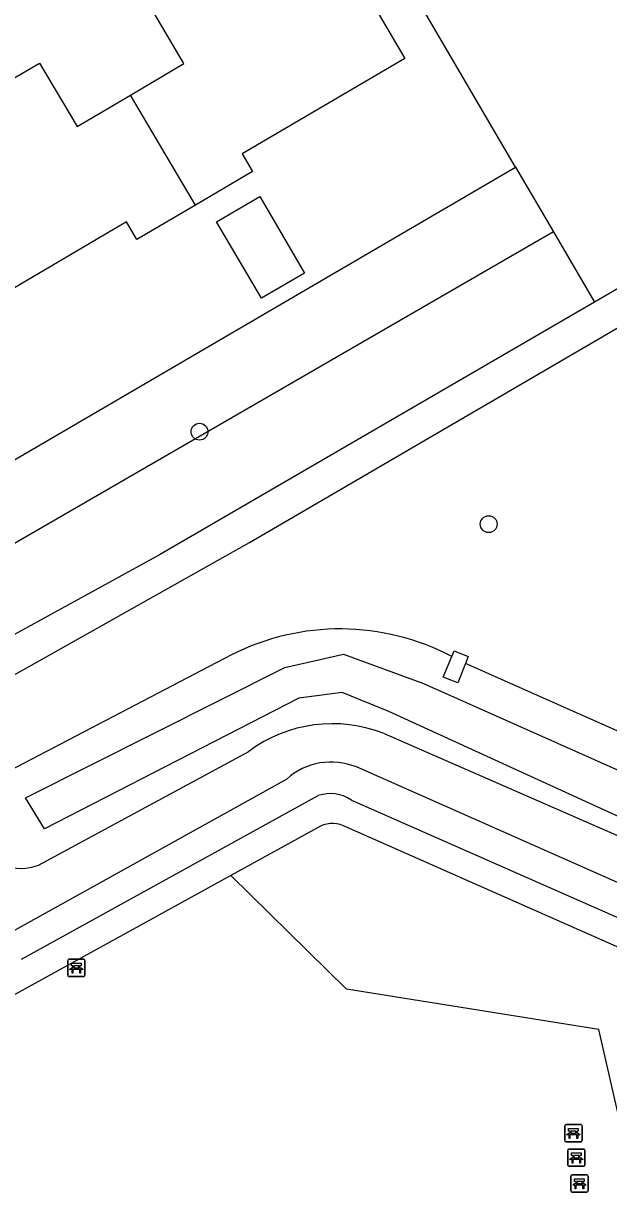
# Model space of a CAD drawing. Extents: x 159353 to 160616, y 385893 to 387321.
# Drawn here: x 160339.2 to 160373.2, y 386372.7 to 386440.7 of the extents above; entities that cross this region are included whole.
import ezdxf

# ---------------------------------------------------------------- set-up
doc = ezdxf.new("R2010")
doc.units = 0
for name, color, linetype in [('IMGEO_Bank', 7, 'Continuous'), ('IMGEO_Boom', 7, 'Continuous'), ('IMGEO_Groenvoorziening', 7, 'Continuous'), ('IMGEO_Haag', 7, 'Continuous'), ('IMGEO_Pand', 7, 'Continuous'), ('IMGEO_Terreindeel_open', 7, 'Continuous'), ('IMGEO_Voetpad_halfverhard', 7, 'Continuous'), ('IMGEO_Waterloop', 7, 'Continuous')]:
    doc.layers.add(name, color=color, linetype=linetype)

msp = doc.modelspace()

# ---------------------------------------------------------------- linework, layer by layer
at = {"layer": 'IMGEO_Bank'}
for p, q in [((160341.739, 386385.406), (160341.739, 386386.247)), ((160341.739, 386386.247), (160341.739, 386385.406)), ((160341.814, 386386.331), (160342.655, 386386.331)), ((160342.655, 386386.331), (160341.814, 386386.331)), ((160342.048, 386385.837), (160342.048, 386385.943)), ((160342.092, 386385.943), (160342.092, 386385.837)), ((160342.38, 386385.949), (160342.098, 386385.949)), ((160342.098, 386385.831), (160342.38, 386385.831)), ((160342.386, 386385.837), (160342.386, 386385.943)), ((160342.43, 386385.943), (160342.43, 386385.837)), ((160342.739, 386386.256), (160342.739, 386385.415)), ((160342.739, 386385.415), (160342.739, 386386.256)), ((160342.664, 386385.331), (160341.823, 386385.331)), ((160341.823, 386385.331), (160342.664, 386385.331)), ((160342.436, 386385.729), (160342.043, 386385.729)), ((160370.607, 386375.806), (160370.607, 386376.647)), ((160370.607, 386376.647), (160370.607, 386375.806)), ((160370.682, 386376.731), (160371.523, 386376.731)), ((160371.523, 386376.731), (160370.682, 386376.731)), ((160370.916, 386376.237), (160370.916, 386376.343)), ((160370.96, 386376.343), (160370.96, 386376.237)), ((160371.248, 386376.349), (160370.966, 386376.349)), ((160371.254, 386376.237), (160371.254, 386376.343)), ((160371.298, 386376.343), (160371.298, 386376.237)), ((160371.607, 386376.656), (160371.607, 386375.815)), ((160371.607, 386375.815), (160371.607, 386376.656)), ((160371.532, 386375.731), (160370.691, 386375.731)), ((160370.691, 386375.731), (160371.532, 386375.731)), ((160371.304, 386376.129), (160370.911, 386376.129)), ((160370.966, 386376.231), (160371.248, 386376.231)), ((160370.777, 386374.383), (160370.777, 386375.224)), ((160370.777, 386375.224), (160370.777, 386374.383)), ((160370.852, 386375.308), (160371.693, 386375.308)), ((160371.693, 386375.308), (160370.852, 386375.308)), ((160371.418, 386374.926), (160371.136, 386374.926)), ((160371.777, 386375.233), (160371.777, 386374.392)), ((160371.777, 386374.392), (160371.777, 386375.233)), ((160371.702, 386374.308), (160370.861, 386374.308)), ((160370.861, 386374.308), (160371.702, 386374.308)), ((160371.474, 386374.706), (160371.081, 386374.706)), ((160371.086, 386374.814), (160371.086, 386374.92)), ((160371.13, 386374.92), (160371.13, 386374.814)), ((160371.136, 386374.808), (160371.418, 386374.808)), ((160371.424, 386374.814), (160371.424, 386374.92)), ((160371.468, 386374.92), (160371.468, 386374.814)), ((160370.96, 386372.885), (160370.96, 386373.726)), ((160370.96, 386373.726), (160370.96, 386372.885)), ((160371.035, 386373.81), (160371.876, 386373.81)), ((160371.876, 386373.81), (160371.035, 386373.81)), ((160371.96, 386373.735), (160371.96, 386372.894)), ((160371.96, 386372.894), (160371.96, 386373.735)), ((160371.657, 386373.208), (160371.264, 386373.208)), ((160371.269, 386373.316), (160371.269, 386373.422)), ((160371.313, 386373.422), (160371.313, 386373.316)), ((160371.601, 386373.428), (160371.319, 386373.428)), ((160371.319, 386373.31), (160371.601, 386373.31)), ((160371.607, 386373.316), (160371.607, 386373.422)), ((160371.651, 386373.422), (160371.651, 386373.316)), ((160371.885, 386372.81), (160371.044, 386372.81)), ((160371.044, 386372.81), (160371.885, 386372.81))]:
    msp.add_line(p, q, dxfattribs=at)
for points in [[(160341.986, 386385.729), (160341.844, 386385.729), (160341.956, 386385.831), (160342.042, 386385.831)], [(160342.042, 386385.949), (160341.956, 386385.949), (160341.956, 386386.11), (160342.519, 386386.11), (160342.519, 386385.949), (160342.436, 386385.949)], [(160342.436, 386385.831), (160342.519, 386385.831), (160342.631, 386385.729), (160342.492, 386385.729)], [(160342.036, 386385.722), (160342.036, 386385.515), (160341.993, 386385.515), (160341.993, 386385.722)], [(160342.486, 386385.722), (160342.486, 386385.515), (160342.442, 386385.515), (160342.442, 386385.722)], [(160370.91, 386376.349), (160370.824, 386376.349), (160370.824, 386376.51), (160371.387, 386376.51), (160371.387, 386376.349), (160371.304, 386376.349)], [(160370.854, 386376.129), (160370.712, 386376.129), (160370.824, 386376.231), (160370.91, 386376.231)], [(160370.904, 386376.122), (160370.904, 386375.915), (160370.861, 386375.915), (160370.861, 386376.122)], [(160371.304, 386376.231), (160371.387, 386376.231), (160371.499, 386376.129), (160371.36, 386376.129)], [(160371.354, 386376.122), (160371.354, 386375.915), (160371.31, 386375.915), (160371.31, 386376.122)], [(160371.08, 386374.926), (160370.994, 386374.926), (160370.994, 386375.087), (160371.557, 386375.087), (160371.557, 386374.926), (160371.474, 386374.926)], [(160371.024, 386374.706), (160370.882, 386374.706), (160370.994, 386374.808), (160371.08, 386374.808)], [(160371.074, 386374.699), (160371.074, 386374.492), (160371.031, 386374.492), (160371.031, 386374.699)], [(160371.474, 386374.808), (160371.557, 386374.808), (160371.669, 386374.706), (160371.53, 386374.706)], [(160371.524, 386374.699), (160371.524, 386374.492), (160371.48, 386374.492), (160371.48, 386374.699)], [(160371.263, 386373.428), (160371.177, 386373.428), (160371.177, 386373.589), (160371.74, 386373.589), (160371.74, 386373.428), (160371.657, 386373.428)], [(160371.207, 386373.208), (160371.065, 386373.208), (160371.177, 386373.31), (160371.263, 386373.31)], [(160371.257, 386373.201), (160371.257, 386372.994), (160371.214, 386372.994), (160371.214, 386373.201)], [(160371.657, 386373.31), (160371.74, 386373.31), (160371.852, 386373.208), (160371.713, 386373.208)], [(160371.707, 386373.201), (160371.707, 386372.994), (160371.663, 386372.994), (160371.663, 386373.201)]]:
    msp.add_lwpolyline(points, dxfattribs=at)
for centre, radius, start, end in [((160341.817, 386386.253), 0.0779, 92.4484, 184.28452), ((160341.817, 386386.253), 0.0779, 92.4484, 184.28452), ((160342.041, 386385.942), 0.00671, 2.89567, 87.10433), ((160342.041, 386385.838), 0.00671, 272.89567, 357.10433), ((160342.098, 386385.942), 0.00671, 92.89567, 177.10433), ((160342.098, 386385.838), 0.00671, 182.89567, 267.10433), ((160342.38, 386385.942), 0.00671, 2.89567, 87.10433), ((160342.38, 386385.838), 0.00671, 272.89567, 357.10433), ((160342.437, 386385.942), 0.00671, 92.89567, 177.10433), ((160342.437, 386385.838), 0.00671, 182.89567, 267.10433), ((160342.661, 386386.253), 0.0779, 2.4484, 94.28452), ((160342.661, 386386.253), 0.0779, 2.4484, 94.28452), ((160341.817, 386385.409), 0.0779, 182.4484, 274.28452), ((160341.817, 386385.409), 0.0779, 182.4484, 274.28452), ((160341.986, 386385.722), 0.00671, 2.89567, 87.10433), ((160342.043, 386385.722), 0.00671, 92.89567, 177.10433), ((160342.435, 386385.722), 0.00671, 2.89567, 87.10433), ((160342.492, 386385.722), 0.00671, 92.89567, 177.10433), ((160342.661, 386385.409), 0.0779, 272.4484, 4.28452), ((160342.661, 386385.409), 0.0779, 272.4484, 4.28452), ((160370.685, 386376.653), 0.0779, 92.4484, 184.28452), ((160370.685, 386376.653), 0.0779, 92.4484, 184.28452), ((160370.909, 386376.342), 0.00671, 2.89567, 87.10433), ((160370.966, 386376.342), 0.00671, 92.89567, 177.10433), ((160371.248, 386376.342), 0.00671, 2.89567, 87.10433), ((160371.305, 386376.342), 0.00671, 92.89567, 177.10433), ((160371.529, 386376.653), 0.0779, 2.4484, 94.28452), ((160371.529, 386376.653), 0.0779, 2.4484, 94.28452), ((160370.685, 386375.809), 0.0779, 182.4484, 274.28452), ((160370.685, 386375.809), 0.0779, 182.4484, 274.28452), ((160370.854, 386376.122), 0.00671, 2.89567, 87.10433), ((160370.911, 386376.122), 0.00671, 92.89567, 177.10433), ((160370.909, 386376.238), 0.00671, 272.89567, 357.10433), ((160370.966, 386376.238), 0.00671, 182.89567, 267.10433), ((160371.248, 386376.238), 0.00671, 272.89567, 357.10433), ((160371.305, 386376.238), 0.00671, 182.89567, 267.10433), ((160371.303, 386376.122), 0.00671, 2.89567, 87.10433), ((160371.36, 386376.122), 0.00671, 92.89567, 177.10433), ((160371.529, 386375.809), 0.0779, 272.4484, 4.28452), ((160371.529, 386375.809), 0.0779, 272.4484, 4.28452), ((160370.855, 386375.23), 0.0779, 92.4484, 184.28452), ((160370.855, 386375.23), 0.0779, 92.4484, 184.28452), ((160371.079, 386374.919), 0.00671, 2.89567, 87.10433), ((160371.136, 386374.919), 0.00671, 92.89567, 177.10433), ((160371.418, 386374.919), 0.00671, 2.89567, 87.10433), ((160371.475, 386374.919), 0.00671, 92.89567, 177.10433), ((160371.699, 386375.23), 0.0779, 2.4484, 94.28452), ((160371.699, 386375.23), 0.0779, 2.4484, 94.28452), ((160370.855, 386374.386), 0.0779, 182.4484, 274.28452), ((160370.855, 386374.386), 0.0779, 182.4484, 274.28452), ((160371.024, 386374.699), 0.00671, 2.89567, 87.10433), ((160371.081, 386374.699), 0.00671, 92.89567, 177.10433), ((160371.079, 386374.815), 0.00671, 272.89567, 357.10433), ((160371.136, 386374.815), 0.00671, 182.89567, 267.10433), ((160371.418, 386374.815), 0.00671, 272.89567, 357.10433), ((160371.475, 386374.815), 0.00671, 182.89567, 267.10433), ((160371.473, 386374.699), 0.00671, 2.89567, 87.10433), ((160371.53, 386374.699), 0.00671, 92.89567, 177.10433), ((160371.699, 386374.386), 0.0779, 272.4484, 4.28452), ((160371.699, 386374.386), 0.0779, 272.4484, 4.28452), ((160371.038, 386373.732), 0.0779, 92.4484, 184.28452), ((160371.038, 386373.732), 0.0779, 92.4484, 184.28452), ((160371.882, 386373.732), 0.0779, 2.4484, 94.28452), ((160371.882, 386373.732), 0.0779, 2.4484, 94.28452), ((160371.207, 386373.201), 0.00671, 2.89567, 87.10433), ((160371.264, 386373.201), 0.00671, 92.89567, 177.10433), ((160371.262, 386373.421), 0.00671, 2.89567, 87.10433), ((160371.262, 386373.317), 0.00671, 272.89567, 357.10433), ((160371.319, 386373.421), 0.00671, 92.89567, 177.10433), ((160371.319, 386373.317), 0.00671, 182.89567, 267.10433), ((160371.601, 386373.421), 0.00671, 2.89567, 87.10433), ((160371.601, 386373.317), 0.00671, 272.89567, 357.10433), ((160371.658, 386373.421), 0.00671, 92.89567, 177.10433), ((160371.658, 386373.317), 0.00671, 182.89567, 267.10433), ((160371.656, 386373.201), 0.00671, 2.89567, 87.10433), ((160371.713, 386373.201), 0.00671, 92.89567, 177.10433), ((160371.882, 386372.888), 0.0779, 272.4484, 4.28452), ((160371.882, 386372.888), 0.0779, 272.4484, 4.28452), ((160371.038, 386372.888), 0.0779, 182.4484, 274.28452), ((160371.038, 386372.888), 0.0779, 182.4484, 274.28452)]:
    msp.add_arc(centre, radius, start, end, dxfattribs=at)
at = {"layer": 'IMGEO_Boom'}
for centre in [(160349.39, 386416.965), (160366.187, 386411.595)]:
    msp.add_circle(centre, 0.489, dxfattribs=at)
at = {"layer": 'IMGEO_Groenvoorziening'}
for points in [[(160367.751, 386432.334), (160354.242, 386455.443)], [(160288.701, 386386.157), (160367.751, 386432.334)], [(160367.751, 386432.334), (160369.946, 386428.579)], [(160369.946, 386428.579), (160330.466, 386405.753)], [(160369.946, 386428.579), (160372.334, 386424.495)], [(160364.044, 386403.909), (160364.181, 386404.242), (160365.003, 386403.917), (160364.843, 386403.511)], [(160351.244, 386404.006), (160337.922, 386397.033)], [(160404.71, 386385.609), (160384.583, 386394.739), (160364.843, 386403.511)], [(160360.113, 386399.436), (160382.654, 386389.587), (160404.029, 386380.014), (160404.649, 386379.537)], [(160340.053, 386391.798), (160352.259, 386398.402)], [(160382.692, 386368.979), (160375.133, 386371.092), (160372.583, 386382.251), (160357.933, 386384.59), (160351.212, 386391.188)]]:
    msp.add_lwpolyline(points, dxfattribs=at)
for centre, radius, start, end in [((160357.55, 386391.56), 13.952, 62.26132, 116.8703), ((160357.115, 386391.861), 8.146, 68.40734, 126.59268), ((160339.026, 386394.412), 2.809, 207.0227, 291.44943)]:
    msp.add_arc(centre, radius, start, end, dxfattribs=at)
at = {"layer": 'IMGEO_Haag'}
for points in [[(160399.211, 386379.472), (160358.507, 386397.495)], [(160354.46, 386396.796), (160338.195, 386387.744)]]:
    msp.add_lwpolyline(points, dxfattribs=at)
msp.add_arc((160357.039, 386393.928), 3.857, 67.63087, 131.96807, dxfattribs=at)
at = {"layer": 'IMGEO_Pand'}
for points in [[(160345.383, 386436.511), (160348.485, 386438.343), (160346.319, 386442.014), (160351.99, 386445.398), (160351.886, 386445.565), (160356.254, 386448.171), (160358.784, 386443.858), (160359.11, 386443.301), (160358.722, 386443.073), (160361.325, 386438.634), (160351.878, 386433.093), (160352.475, 386432.074), (160349.154, 386430.126)], [(160349.154, 386430.126), (160345.751, 386428.131), (160345.155, 386429.147), (160335.7, 386423.6), (160333.095, 386428.038), (160332.708, 386427.81), (160332.381, 386428.367), (160329.85, 386432.679), (160334.279, 386435.269), (160334.397, 386435.031), (160340.11, 386438.358), (160342.282, 386434.68), (160345.383, 386436.511)], [(160349.154, 386430.126), (160345.383, 386436.511)], [(160355.498, 386426.18), (160352.992, 386424.71), (160350.386, 386429.153), (160352.891, 386430.623), (160355.498, 386426.18)]]:
    msp.add_lwpolyline(points, dxfattribs=at)
at = {"layer": 'IMGEO_Terreindeel_open'}
msp.add_lwpolyline([(160364.843, 386403.511), (160364.396, 386402.379), (160363.552, 386402.712), (160364.044, 386403.909)], dxfattribs=at)
at = {"layer": 'IMGEO_Voetpad_halfverhard'}
for points in [[(160331.924, 386399.167), (160336.976, 386401.924), (160352.292, 386410.523), (160378.957, 386426.08), (160380.928, 386426.974), (160423.057, 386442.318), (160428.483, 386444.603)], [(160379.118, 386428.441), (160372.334, 386424.495)], [(160372.334, 386424.495), (160347.079, 386409.806), (160332.672, 386401.919)], [(160339.049, 386386.343), (160356.287, 386395.837)], [(160358.212, 386395.575), (160398.181, 386377.955)], [(160356.243, 386393.958), (160351.212, 386391.188)], [(160392.346, 386378.779), (160357.758, 386394.082)], [(160351.212, 386391.188), (160325.586, 386377.078)]]:
    msp.add_lwpolyline(points, dxfattribs=at)
for centre, radius, start, end in [((160356.99, 386393.798), 2.157, 55.47822, 109.02067), ((160357.118, 386392.588), 1.625, 66.80119, 122.55706)]:
    msp.add_arc(centre, radius, start, end, dxfattribs=at)
at = {"layer": 'IMGEO_Waterloop'}
msp.add_lwpolyline([(160460.861, 386408.507), (160416.733, 386381.103), (160366.436, 386350.38), (160365.563, 386351.912), (160385.436, 386364.252), (160408.095, 386378.89), (160360.393, 386400.72), (160357.67, 386401.827), (160355.159, 386401.486), (160340.393, 386393.912), (160339.287, 386395.699), (160354.35, 386403.273), (160357.755, 386404.039), (160362.393, 386402.337), (160408.563, 386381.784), (160410.691, 386381.444), (160414.18, 386382.635), (160424.733, 386388.507), (160469.457, 386415.656)], dxfattribs=at)

doc.saveas('drawing.dxf')
